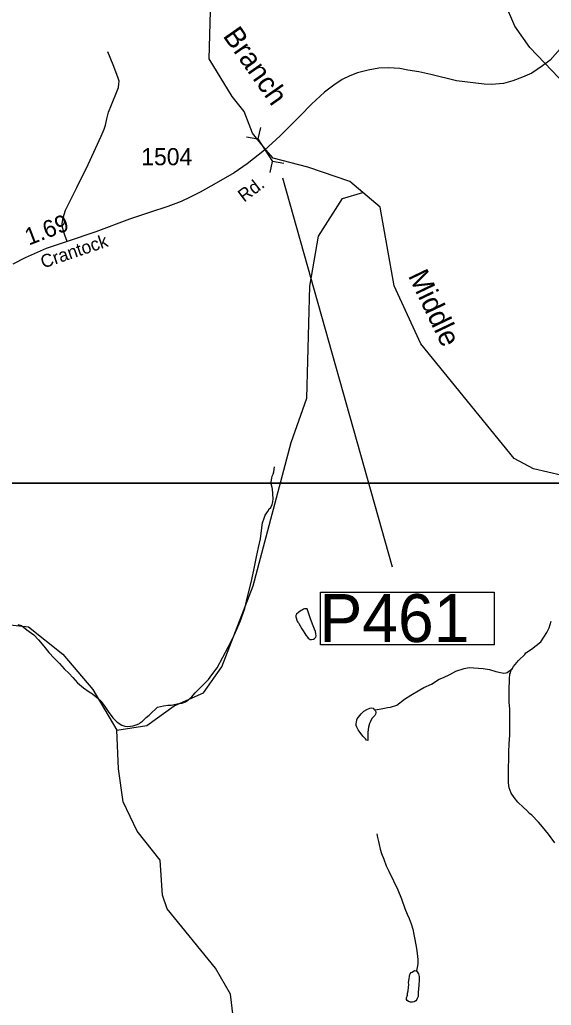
# Model space of a CAD drawing. Extents: x 2082433 to 2279600, y 546599 to 755198.
# Drawn here: x 2165704 to 2169582, y 641955 to 649151 of the extents above; entities that cross this region are included whole.
import ezdxf

# ---------------------------------------------------------------- set-up
doc = ezdxf.new("R2010")
doc.units = 0
for name, color, linetype in [('Exist Hydrographic Creek Single Shore', 7, 'Continuous'), ('Exist Hydrographic Creek Single Shore Label', 7, 'Continuous'), ('Exist Hydrographic Misc Water Feature', 7, 'Continuous'), ('Exist Road Non-System Type 51', 7, 'Continuous'), ('Exist Road Secondary Mileage Hundredths English Label', 7, 'Continuous'), ('Exist Road Secondary Structure Pipe CELL', 7, 'Continuous'), ('Exist Road Secondary Structure Pipe Number Label', 7, 'Continuous'), ('Exist Road Secondary Type 51 Attributed', 7, 'Continuous'), ('Exist Road Secondary Type 51 Label', 7, 'Continuous'), ('Exist Road Secondary Type 51 Number Label', 7, 'Continuous'), ('Map Preparation Inset Cut Line', 7, 'Continuous')]:
    doc.layers.add(name, color=color, linetype=linetype)

msp = doc.modelspace()

# ---------------------------------------------------------------- linework, layer by layer
at = {"layer": 'Exist Hydrographic Creek Single Shore'}
for points in [[(2168207.4, 647889.4), (2168111.4, 647969.9), (2167806, 648074.6), (2167552.2, 648140.6), (2167500.6, 648199.4), (2167401.6, 648322.8), (2167341.4, 648480.7), (2167253.5, 648591), (2167085.3, 648866.7), (2167099.5, 649391.3)], [(2171801.3, 645851.4), (2172025.5, 645994.5), (2172132.5, 646103.8), (2172124.5, 646228.7), (2171814.5, 646484.3), (2171439.4, 646449.2), (2171297.5, 646550.5), (2171263.5, 646639.8), (2171154.4, 646750.2), (2171112.4, 646865.9), (2171111.6, 647105.4), (2171008.4, 647504.4), (2170874.5, 647730.1), (2170698.4, 647920.7), (2170338.5, 648259.3), (2169744.5, 648615.8), (2169426.4, 648947.1), (2169316.5, 649103.4), (2169241.5, 649278.8)], [(2166413.3, 643963.3), (2166630.3, 643998.3), (2166829.4, 644141.8), (2167045.3, 644235.9), (2167177.4, 644426.7), (2167407.4, 645019), (2167684.5, 646063.1), (2167799.3, 646388.7), (2167820.4, 647205.1), (2167884.4, 647571.2), (2168058.5, 647846.5), (2168207.4, 647889.4)], [(2171801.3, 645851.4), (2171750.5, 645918.1), (2171617.4, 645878.2), (2171302.4, 645723.9), (2171127.3, 645730.7), (2170943.4, 645839.4), (2170643.4, 645871.7), (2170534.5, 645913.3), (2170483.5, 646061.9), (2170441.4, 646118.5), (2170325.4, 646052.1), (2170209.5, 645936.3), (2169835.5, 645825.8), (2169660.4, 645822.8), (2169451.4, 645873), (2169310.3, 645948), (2168630.4, 646785.2), (2168436.4, 647208.9), (2168333.5, 647781.8), (2168207.4, 647889.4)], [(2164493.2, 643346.3), (2164618.3, 643271.6), (2164801.2, 643287.5), (2164934.3, 643399.6), (2165256.2, 643842.5), (2165305.2, 643949.7), (2165288.2, 644058.3), (2165246.4, 644124.8), (2165138.3, 644149.9), (2164805.3, 644114.1), (2164704.2, 644194.8), (2164687.4, 644346.1), (2164720.2, 644437.3), (2164952.3, 644606.4), (2165069.2, 644581.1), (2165278.4, 644373.4), (2165428.3, 644377), (2165560.3, 644551.4), (2165585.3, 644685.4), (2165634.3, 644733.6), (2165768.2, 644717.8), (2166019.2, 644519.1), (2166237.4, 644262.1), (2166413.3, 643963.3)]]:
    msp.add_lwpolyline(points, dxfattribs=at)
at = {"layer": 'Exist Hydrographic Misc Water Feature'}
for points in [[(2166493.4, 643991.9), (2166531.1, 643995.9), (2166560.8, 644004.4), (2166577, 644012.1), (2166585.2, 644020.2), (2166599.2, 644030.2), (2166615.2, 644046.4), (2166626.9, 644056.4), (2166647, 644074.5), (2166670.7, 644094.8), (2166690.6, 644114.9), (2166696.4, 644118.9), (2166708.7, 644130.9), (2166752.4, 644141.3), (2166784.5, 644147.4), (2166808.3, 644147.4), (2166863.9, 644157.7), (2166888.1, 644162.1), (2166913.9, 644172), (2166930.1, 644184.2), (2166947.8, 644196.5), (2166960.1, 644208.4), (2166970.1, 644220.3), (2166983.9, 644236.5), (2167033.5, 644286.6), (2167045.2, 644298.6), (2167081, 644335), (2167105, 644367), (2167144.8, 644419.4), (2167225.8, 644573.8), (2167270.9, 644661.9), (2167312.6, 644758.2), (2167346, 644852.1), (2167365.5, 644938.4), (2167393.1, 645042.5), (2167412.2, 645132.5), (2167432.1, 645230.5), (2167445.4, 645298.7), (2167459.2, 645360.7), (2167467.2, 645420.7), (2167474.7, 645476.7), (2167486.2, 645512.7), (2167494.2, 645533), (2167517.6, 645568.8), (2167522.1, 645577.1), (2167536.1, 645589.2), (2167545.7, 645611.2), (2167551.4, 645631), (2167553.5, 645651), (2167549.4, 645693), (2167547.1, 645722.9), (2167544.9, 645735), (2167538.9, 645763.1), (2167538.7, 645776.9), (2167542.6, 645803.1), (2167544.5, 645819), (2167552.5, 645833.3), (2167558.4, 645851), (2167563.5, 645887.1)], [(2167740.5, 644742.7), (2167762.6, 644704.8), (2167770.6, 644688.6), (2167783.1, 644668.9), (2167791.1, 644656.7), (2167803.4, 644643.1), (2167809.2, 644634.9), (2167814.9, 644631.2), (2167823.3, 644627.1), (2167833.2, 644625.2), (2167846.9, 644629.2), (2167855.3, 644633.2), (2167862.9, 644643.4), (2167867.2, 644653.4), (2167864.8, 644667.4), (2167862.7, 644683.2), (2167853.1, 644701.3), (2167838.7, 644737.1), (2167822.3, 644785), (2167816.4, 644805), (2167806.1, 644834.9), (2167799.8, 644848.9), (2167793.8, 644851), (2167781.9, 644850.8), (2167773.9, 644846.7), (2167766.1, 644842.6), (2167756.3, 644836.8), (2167740.1, 644824.6), (2167724.1, 644810.4), (2167718.1, 644800.3), (2167718.4, 644790.6), (2167726.6, 644760.6), (2167732.9, 644752.7), (2167738.7, 644746.5), (2167740.5, 644742.7)], [(2169295.8, 644411.4), (2169306.1, 644429.4), (2169319.4, 644443.6), (2169343.6, 644471.5), (2169387.7, 644516), (2169397.3, 644527.9), (2169437.3, 644556.4), (2169504.6, 644608.7), (2169548.2, 644676.7), (2169566.3, 644710.8), (2169581.9, 644760.8)], [(2165689.4, 644735.1), (2165707.4, 644731.2), (2165713.4, 644729.1), (2165717.7, 644729.2), (2165755.4, 644695.5), (2165806, 644659.5), (2165840.1, 644623.9), (2165880.1, 644576.1), (2165916.6, 644532.1), (2165954.7, 644490.6), (2165993, 644450.7), (2166028.9, 644410.8), (2166063.2, 644377.2), (2166091.5, 644347.5), (2166125.5, 644309.4), (2166169.8, 644274), (2166209.8, 644244), (2166234.4, 644228.1), (2166262.3, 644206.4), (2166294.5, 644178.5), (2166298.2, 644172.6), (2166320.5, 644142.9), (2166348.8, 644100.9), (2166382.8, 644055.2), (2166415, 644021.5), (2166447.4, 643999.6), (2166469.4, 643993.9), (2166493.4, 643991.9)], [(2168291.7, 644111.8), (2168312, 644116.1), (2168339.9, 644120.4), (2168363.9, 644124.4), (2168385.8, 644128.4), (2168409.8, 644132.5), (2168455.7, 644147), (2168511.5, 644189.3), (2168557.4, 644219.3), (2168622.8, 644259.7), (2168653, 644275.8), (2168706.9, 644300.1), (2168764.7, 644336.4), (2168794.5, 644348.5), (2168842.2, 644370.9), (2168886.3, 644395), (2168946, 644413.6), (2168981.7, 644421.6), (2169085.8, 644414.4), (2169132.2, 644406.6), (2169176.3, 644392.6), (2169210.1, 644385), (2169236.4, 644381.1), (2169251.9, 644383.2), (2169259.9, 644385.2), (2169295.8, 644411.4)], [(2169607.1, 643141.6), (2169562.4, 643205.5), (2169518.3, 643259.3), (2169488.2, 643293), (2169440, 643342.5), (2169424, 643354.6), (2169403.5, 643376.4), (2169379.5, 643398.3), (2169337.2, 643438.3), (2169311, 643471.9), (2169289.1, 643503.6), (2169275.1, 643541.8), (2169268.5, 643579.7), (2169270.4, 643635.8), (2169270, 643687.8), (2169271.8, 643751.6), (2169271.4, 643805.6), (2169274.9, 643865.4), (2169278.4, 643927.4), (2169278.4, 643967.6), (2169278.2, 644001.6), (2169279.8, 644055.3), (2169279.6, 644117.4), (2169275.5, 644169.5), (2169274.7, 644257.2), (2169276.1, 644337.4), (2169280.4, 644375.2), (2169284.3, 644383.6), (2169289.9, 644401.4), (2169295.8, 644411.4)], [(2168291.7, 644111.8), (2168296.2, 644107.9), (2168302.1, 644098.1), (2168302.1, 644090), (2168300.1, 644080.1), (2168294.1, 644070.1), (2168276.1, 644051.7), (2168264.6, 644035.6), (2168260.5, 644023.6), (2168254.6, 644011.5), (2168248.6, 643985.7), (2168243.1, 643949.7), (2168242.9, 643923.7), (2168243.1, 643911.9), (2168242.9, 643887.6), (2168233.2, 643891.5), (2168225.2, 643899.6), (2168207.2, 643921.4), (2168186.9, 643947.2), (2168172.7, 643967.1), (2168162.7, 643985.3), (2168158.6, 643999.3), (2168158.8, 644013.1), (2168160.4, 644023.3), (2168162.7, 644039.2), (2168166.6, 644047.2), (2168174.6, 644059.4), (2168193.9, 644083.2), (2168214.4, 644101.6), (2168235.9, 644113.8), (2168258, 644123.8), (2168271.8, 644127.8), (2168281.8, 644123.9), (2168288, 644118), (2168291.7, 644111.8)], [(2167335.2, 641514), (2167284.4, 641669.1), (2167241.3, 642037.3), (2167131.2, 642226.6), (2166779.3, 642660.2), (2166745.3, 642759.3), (2166727.3, 643015.5), (2166559.3, 643225.5), (2166458.2, 643440.9), (2166423.4, 643681), (2166413.3, 643963.3)], [(2168309.1, 643206.3), (2168313.4, 643180.2), (2168321.6, 643150.6), (2168325.1, 643128.5), (2168333.9, 643094.3), (2168344, 643062.8), (2168360.2, 643022.6), (2168378.2, 642972.8), (2168396.5, 642934.8), (2168430.9, 642863.1), (2168461.5, 642799.3), (2168489.3, 642731.4), (2168514.2, 642661.5), (2168530.6, 642621.7), (2168544.5, 642588), (2168558.7, 642550.2), (2168571, 642510.1), (2168579.2, 642472.1), (2168585.5, 642436.2), (2168597.4, 642370.3), (2168604, 642332.4), (2168608.1, 642290.4), (2168608.1, 642258.4), (2168604.2, 642232.2), (2168598.4, 642210.4), (2168598.6, 642206.3)], [(2168598.6, 642206.3), (2168612.4, 642184.3), (2168616.7, 642164.6), (2168616.9, 642142.3), (2168614.8, 642102.5), (2168611.6, 642048.6), (2168609.7, 642020.5), (2168604.2, 642004.3), (2168601.9, 641996.5), (2168593.7, 641988.4), (2168581.8, 641980.5), (2168569.9, 641978.2), (2168553.9, 641978.2), (2168539.6, 641982), (2168529.9, 641990), (2168525.6, 641997.9), (2168526.1, 642010), (2168531.6, 642030.3), (2168533.8, 642044.1), (2168537.3, 642060.2), (2168539.2, 642084.3), (2168543.1, 642108), (2168541.2, 642122.1), (2168544.7, 642147.9), (2168546.8, 642168.3), (2168550.9, 642180.2), (2168552.9, 642184), (2168558.9, 642194.1), (2168566.7, 642198.2), (2168584.5, 642208.4), (2168594.3, 642206.5), (2168598.6, 642206.3)]]:
    msp.add_lwpolyline(points, dxfattribs=at)
at = {"layer": 'Exist Road Non-System Type 51'}
msp.add_lwpolyline([(2166049, 647532), (2166032.1, 647576.9), (2166015.2, 647634.1), (2166013.9, 647662.7), (2166021.7, 647704.3), (2166038.6, 647761.5), (2166119.3, 647925.3), (2166202.5, 648093.7), (2166298.7, 648299.7), (2166320.8, 648352.4), (2166328.6, 648381), (2166339, 648426.5), (2166352, 648477.2), (2166374.1, 648530.5), (2166415.7, 648631.3), (2166424.8, 648657.3), (2166427.4, 648683.3), (2166430, 648702.8), (2166419.6, 648732.7), (2166385.8, 648821.1), (2166346.8, 648916.7)], dxfattribs=at)
at = {"layer": 'Exist Road Secondary Structure Pipe CELL'}
for p, q in [((2167459.5, 648363.3), (2167440.3, 648282.3)), ((2167358.3, 648297.1), (2167440.3, 648282.3)), ((2167440.3, 648282.3), (2167548.9, 648116.3)), ((2167529.7, 648035.3), (2167548.9, 648116.3)), ((2167630.9, 648101.5), (2167548.9, 648116.3))]:
    msp.add_line(p, q, dxfattribs=at)
at = {"layer": 'Exist Road Secondary Structure Pipe Number Label'}
msp.add_line((2167621.5, 647997), (2168420.4, 645156.7), dxfattribs=at)
msp.add_lwpolyline([(2167898.2, 644971.4), (2169164.4, 644971.4), (2169164.4, 644587.6), (2167898.2, 644587.6)], close=True, dxfattribs=at)
at = {"layer": 'Exist Road Secondary Type 51 Attributed'}
msp.add_lwpolyline([(2169646.3, 648937.3), (2169574.2, 648856.8), (2169518.7, 648815.2), (2169439.7, 648761.1), (2169370.7, 648730.6), (2169301.6, 648705.9), (2169232, 648685.8), (2169144.7, 648678.1), (2169091.2, 648680.5), (2168890.5, 648705.6), (2168701.9, 648751.4), (2168614.5, 648769.4), (2168535.5, 648781.9), (2168477.9, 648795.1), (2168394.7, 648799.3), (2168322.6, 648797.9), (2168246.3, 648782.6), (2168167.3, 648763.2), (2168111.8, 648741), (2168057, 648714), (2167994.6, 648673.8), (2167928, 648621.1), (2167832.3, 648533.7), (2167750.5, 648449.1), (2167603.5, 648302.1), (2167488.4, 648198.1), (2167362.2, 648099.6), (2167267.9, 648033), (2167137.5, 647956.8), (2167019.6, 647893), (2166947.5, 647855.5), (2166882.4, 647825), (2166783.3, 647788.2), (2166649.5, 647742.8), (2166504.2, 647695.2), (2166259.7, 647602.9), (2166049, 647532), (2165895.6, 647480), (2165742.2, 647412.4), (2165653.8, 647365.6)], dxfattribs=at)
at = {"layer": 'Map Preparation Inset Cut Line'}
for points in [[(2115667.4, 674476.7), (2179108.5, 674476.7), (2179108.5, 645771.4), (2163899.7, 645768.1), (2163899.7, 630228.2), (2103425.3, 630228.2), (2103425.3, 662094.1)], [(2163899.7, 645768.1), (2179108.5, 645768.1), (2179108.5, 630228.2), (2163899.7, 630228.2)]]:
    msp.add_lwpolyline(points, close=True, dxfattribs=at)

# ---------------------------------------------------------------- texts
at = {"layer": 'Exist Hydrographic Creek Single Shore Label'}
for s, rotation, p in [('Branch', 305.02768, (2167181.4, 649032.7)), ('Middle', 295.58669, (2168534.8, 647282.4))]:
    msp.add_text(s, height=150, rotation=rotation, dxfattribs=at).set_placement(p)
at = {"layer": 'Exist Road Secondary Mileage Hundredths English Label'}
msp.add_text('1.69', height=125, rotation=21.04797, dxfattribs=at).set_placement((2165770, 647501.8))
at = {"layer": 'Exist Road Secondary Structure Pipe Number Label'}
msp.add_text('P461', height=350, dxfattribs=at).set_placement((2167891.1, 644607.4))
at = {"layer": 'Exist Road Secondary Type 51 Label'}
for s, rotation, p in [('Rd.', 37.29736, (2167340.9, 647814.5)), ('Crantock', 18.77643, (2165874.8, 647334.2))]:
    msp.add_text(s, height=95, rotation=rotation, dxfattribs=at).set_placement(p)
at = {"layer": 'Exist Road Secondary Type 51 Number Label'}
msp.add_text('1504', height=125, dxfattribs=at).set_placement((2166590.5, 648088.6))

doc.saveas('drawing.dxf')
